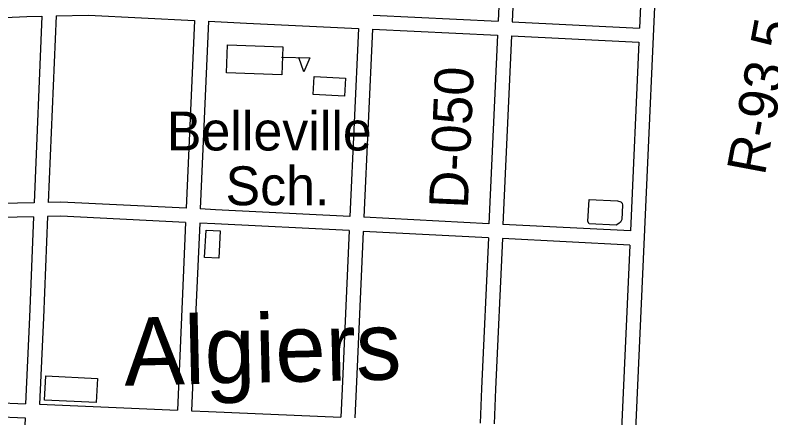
# Model space of a CAD drawing. Extents: x 3677843 to 3715951, y 511991 to 537744.
# Drawn here: x 3687498 to 3689113, y 529919 to 530779 of the extents above; entities that cross this region are included whole.
import ezdxf

# ---------------------------------------------------------------- set-up
doc = ezdxf.new("R2010")
doc.units = 0
for name, color, linetype in [('V-BLDG-IDEN', 7, 'Continuous'), ('V-BLDG-OTLN', 7, 'Continuous'), ('V-RIVR-RANG-IDEN', 7, 'Continuous'), ('V-ROAD-CNTR', 7, 'Continuous'), ('V-TOPO-GNAM-IDEN', 7, 'Continuous')]:
    doc.layers.add(name, color=color, linetype=linetype)

msp = doc.modelspace()

# ---------------------------------------------------------------- linework, layer by layer
at = {"layer": 'V-BLDG-OTLN'}
msp.add_line((3688067.7, 530689), (3688127.7, 530687.7), dxfattribs=at)
for points in [[(3688068.2, 530651.2), (3687949.7, 530655.6), (3687952, 530715.7), (3688070.4, 530711.3)], [(3688127.7, 530687.7), (3688115.5, 530658), (3688104.6, 530688.2)], [(3688202.3, 530606.1), (3688135.1, 530609.6), (3688137.1, 530647.8), (3688204.3, 530644.3)], [(3688721.8, 530338.4), (3688724.8, 530385.5), (3688785.7, 530382.7), (3688792.7, 530380), (3688795.5, 530377.2), (3688796.2, 530373.1), (3688794.5, 530342.6), (3688791.7, 530337), (3688788.3, 530334.2), (3688782.8, 530330.7), (3688724.6, 530333.6)], [(3687903.2, 530261.8), (3687906.1, 530320), (3687936.5, 530318.5), (3687933.6, 530260.3)], [(3687671.5, 529952), (3687561.3, 529957.1), (3687563.7, 530008.7), (3687673.9, 530003.5)]]:
    msp.add_lwpolyline(points, close=True, dxfattribs=at)
at = {"layer": 'V-ROAD-CNTR'}
for points in [[(3688557.2, 531378.1), (3688539.5, 530972.1), (3688530.2, 530765.8)], [(3688587.1, 531374.2), (3688569.5, 530970.7), (3688560.2, 530764.4)], [(3688888.8, 531335.5), (3688824, 529893.3)], [(3688858.9, 531339.2), (3688832.5, 530751.2)], [(3687585.7, 530777), (3687654.8, 530778.5), (3687881.2, 530767.4)], [(3688263.2, 530778.8), (3688530.2, 530765.8)], [(3687241.7, 530762.8), (3687522.9, 530775.6), (3687555.6, 530776.3)], [(3687555.6, 530776.3), (3687538.9, 530378.4)], [(3687585.7, 530777), (3687569, 530379)], [(3687881.2, 530767.4), (3687863.9, 530366.5)], [(3687911.1, 530765.9), (3687893.9, 530365)], [(3687911.1, 530765.9), (3687992.4, 530761.9), (3688231.9, 530750.3)], [(3688560.2, 530764.4), (3688832.5, 530751.2)], [(3688231.9, 530750.3), (3688213.6, 530348.8)], [(3688261.8, 530748.8), (3688243.6, 530347.2)], [(3688261.8, 530748.8), (3688528.9, 530735.9)], [(3688528.9, 530735.9), (3688510.8, 530333.6)], [(3688558.9, 530734.4), (3688540.7, 530332)], [(3688558.9, 530734.4), (3688831.2, 530721.2)], [(3688831.2, 530721.2), (3688813, 530318.1)], [(3687538.9, 530378.4), (3687430.7, 530376.1), (3687257.5, 530368.2)], [(3687863.9, 530366.5), (3687596, 530379.6), (3687569, 530379)], [(3688213.6, 530348.8), (3687926.4, 530363.4), (3687893.9, 530365)], [(3687537.6, 530348.4), (3687431.7, 530346.1), (3687258.7, 530338.3)], [(3687537.6, 530348.4), (3687528.6, 530134), (3687520.7, 529949.3)], [(3687567.7, 530349), (3687558.6, 530132.7), (3687550.6, 529948.1)], [(3687862.6, 530336.5), (3687595.6, 530349.6), (3687567.7, 530349)], [(3688510.8, 530333.6), (3688243.6, 530347.2)], [(3687862.6, 530336.5), (3687855.4, 530167.8), (3687845, 529935.6)], [(3687892.6, 530335.1), (3687885.3, 530166.4), (3687874.9, 529934.3)], [(3688212.3, 530318.8), (3687924.9, 530333.5), (3687892.6, 530335.1)], [(3688813, 530318.1), (3688540.7, 530332)], [(3688212.3, 530318.8), (3688196.9, 529981.4), (3688194.2, 529920.5)], [(3688242.2, 530317.3), (3688226.9, 529980.1), (3688224.2, 529919.2)], [(3688509.4, 530303.6), (3688242.2, 530317.3)], [(3688509.4, 530303.6), (3688495, 529981.9), (3688491.6, 529907.6)], [(3688539.4, 530302.1), (3688524.9, 529980.5), (3688521.5, 529906.3)], [(3688811.7, 530288.1), (3688539.4, 530302.1)], [(3688811.7, 530288.1), (3688794, 529894.6)], [(3687453.8, 529952.2), (3687520.7, 529949.3)], [(3687550.6, 529948.1), (3687845, 529935.6)], [(3687452.5, 529922.2), (3687519.4, 529919.4)], [(3687874.9, 529934.3), (3687911.5, 529932.7), (3688194.2, 529920.5)], [(3687519.4, 529919.4), (3687502.3, 529523)]]:
    msp.add_lwpolyline(points, dxfattribs=at)

# ---------------------------------------------------------------- texts
at = {"layer": 'V-BLDG-IDEN'}
for s, p in [('Belleville', (3687822.3, 530489.9)), ('Sch.', (3687947.8, 530373))]:
    msp.add_text(s, height=83, dxfattribs=at).set_placement(p)
at = {"layer": 'V-RIVR-RANG-IDEN'}
for s, rotation, p in [('R-93.5', 79.3787, (3689100, 530434.7)), ('D-050', 87.5023, (3688465.5, 530364.9))]:
    msp.add_text(s, height=83, rotation=rotation, dxfattribs=at).set_placement(p)
at = {"layer": 'V-TOPO-GNAM-IDEN'}
msp.add_text('Algiers', height=145, rotation=1.3443, dxfattribs=at).set_placement((3687732.2, 529987.7))

doc.saveas('drawing.dxf')
